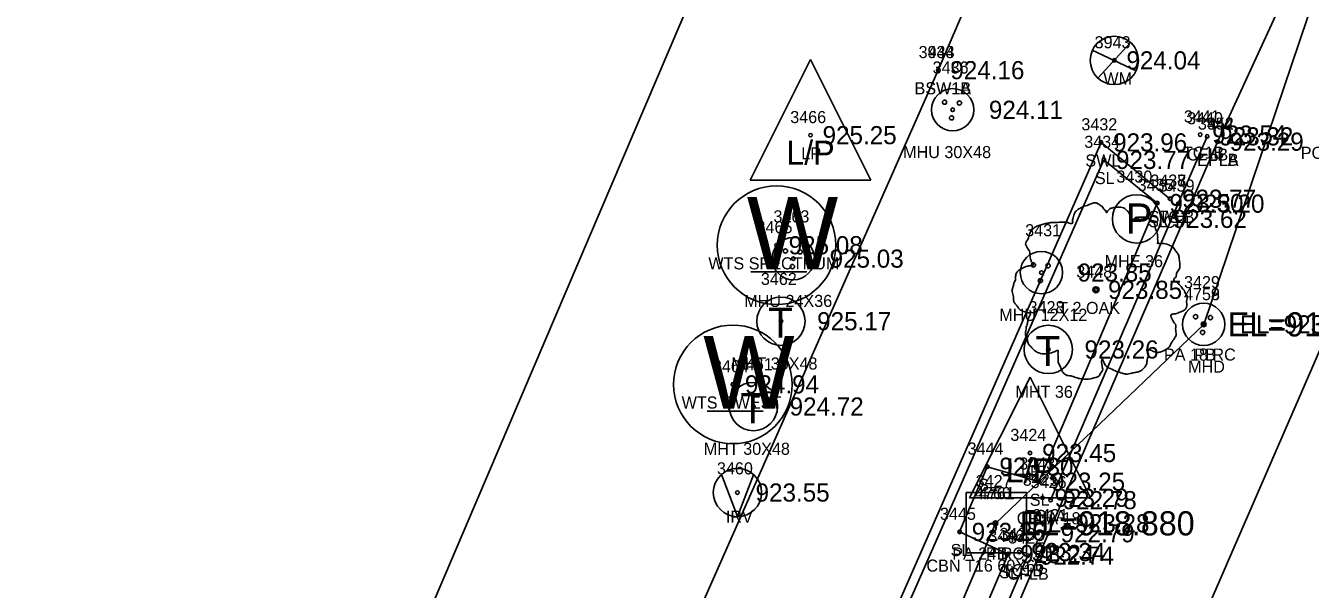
# Model space of a CAD drawing. Extents: x 1575382 to 1578175, y 1099175 to 1101955.
# Drawn here: x 1577107.7 to 1577214.1, y 1101027.7 to 1101074.3 of the extents above; entities that cross this region are included whole.
import ezdxf

# ---------------------------------------------------------------- set-up
doc = ezdxf.new("R2010")
doc.units = 0
for name, color, linetype in [('RD_EX_BldgApp', 7, 'Continuous'), ('RD_EX_Conc', 7, 'Continuous'), ('RD_EX_Conc_txCode', 7, 'Continuous'), ('RD_EX_DR_Inlet', 7, 'Continuous'), ('RD_EX_DR_Inlet_txCode', 7, 'Continuous'), ('RD_EX_DR_Pipe', 7, 'Continuous'), ('RD_EX_DR_Pipe_txCode', 7, 'Continuous'), ('RD_EX_Fence_Other', 7, 'Continuous'), ('RD_EX_Misc_txCode', 7, 'Continuous'), ('RD_EX_Road', 7, 'Continuous'), ('RD_EX_Road_txCode', 7, 'Continuous'), ('RD_EX_SU_Elec', 7, 'Continuous'), ('RD_EX_SU_Telecom', 7, 'Continuous'), ('RD_EX_TX_Conc_ELEV', 7, 'Continuous'), ('RD_EX_TX_DR_Inlet_ELEV', 7, 'Continuous'), ('RD_EX_TX_Misc_ELEV', 7, 'Continuous'), ('RD_EX_TX_Road_ELEV', 7, 'Continuous'), ('RD_EX_TX_UT_ELEV', 7, 'Continuous'), ('RD_EX_TX_VEG_ELEV', 7, 'Continuous'), ('RD_EX_UT', 7, 'Continuous'), ('RD_EX_UT_txCode', 7, 'Continuous'), ('RD_EX_VEG', 7, 'Continuous'), ('RD_EX_VEG_txCode', 7, 'Continuous'), ('RD_HC_Cl', 7, 'Continuous'), ('RD_HC_txCode', 7, 'Continuous'), ('RD_SMD_Locator', 7, 'Continuous'), ('RD_TX_Pipe_ElevEX', 7, 'Continuous')]:
    doc.layers.add(name, color=color, linetype=linetype)

msp = doc.modelspace()

# ---------------------------------------------------------------- linework, layer by layer
at = {"layer": 'RD_EX_BldgApp'}
for q in [(1577165.36, 1101037.17), (1577167.99, 1101037.14)]:
    msp.add_line((1577166.67, 1101033.69), q, dxfattribs=at)
for radius in [2, 0.15]:
    msp.add_circle((1577166.67, 1101035.68), radius, dxfattribs=at)
at = {"layer": 'RD_EX_Conc'}
for points in [[(1577183.3, 1101070.64), (1577191.17, 1101088.99), (1577203.3, 1101116.55), (1577216.89, 1101147.88), (1577236.17, 1101192.92), (1577255.68, 1101239.19), (1577275.67, 1101286.67), (1577284.44, 1101307.48), (1577292.45, 1101326.3)], [(1577067.37, 1100812.25), (1577083.48, 1100844.88), (1577096.64, 1100874.51), (1577116.65, 1100919.94), (1577136.82, 1100965.44), (1577156.65, 1101010.41), (1577183.3, 1101070.64)], [(1577192.6, 1101035.05), (1577203.18, 1101059.59), (1577205.57, 1101065.16)], [(1577079.25, 1100805.08), (1577097.11, 1100838.84), (1577109.69, 1100867.34), (1577130.74, 1100915.04), (1577150.18, 1100959), (1577170.08, 1101003.92), (1577196.78, 1101064.66), (1577202.49, 1101060)], [(1577107.98, 1100836.94), (1577119.09, 1100862.85), (1577138.71, 1100909.15), (1577158.46, 1100955.15), (1577177.7, 1100999.96), (1577190.71, 1101030.46)]]:
    msp.add_lwpolyline(points, dxfattribs=at)
at = {"layer": 'RD_EX_DR_Inlet'}
msp.add_line((1577190.62, 1101030.68), (1577190.62, 1101035.68), dxfattribs=at)
msp.add_lwpolyline([(1577190.62, 1101030.68), (1577190.62, 1101035.68), (1577185.62, 1101035.68), (1577185.62, 1101030.68)], close=True, dxfattribs=at)
for centre, radius in [((1577184.49, 1101067.36), 1.75), ((1577183.82, 1101067.99), 0.175), ((1577185.05, 1101067.92), 0.175), ((1577184.4, 1101066.69), 0.175), ((1577171.3, 1101055.04), 1.75), ((1577170.64, 1101055.67), 0.175), ((1577171.86, 1101055.6), 0.175), ((1577191.84, 1101053.89), 1.75), ((1577171.22, 1101054.38), 0.175), ((1577191.18, 1101054.52), 0.175), ((1577192.4, 1101054.45), 0.175), ((1577191.76, 1101053.22), 0.175), ((1577205.28, 1101049.6), 1.75), ((1577204.61, 1101050.23), 0.175), ((1577205.84, 1101050.16), 0.175), ((1577205.19, 1101048.93), 0.175)]:
    msp.add_circle(centre, radius, dxfattribs=at)
at = {"layer": 'RD_EX_DR_Pipe'}
msp.add_lwpolyline([(1577226.31, 1101118.81), (1577219.84, 1101092.63), (1577219.84, 1101092.63), (1577205.28, 1101049.6), (1577205.28, 1101049.6), (1577188.03, 1101033.13), (1577188.03, 1101033.13), (1577101.88, 1100831.45)], dxfattribs=at)
at = {"layer": 'RD_EX_Fence_Other'}
msp.add_lwpolyline([(1577069.11, 1100997.3), (1577118.14, 1100971.91), (1577185.06, 1101128.66), (1577141.43, 1101166.85)], dxfattribs=at)
at = {"layer": 'RD_EX_Road'}
for points in [[(1577206.43, 1101064.72), (1577225.66, 1101106.5), (1577239.19, 1101137.5), (1577259.23, 1101183.34), (1577279.15, 1101229.33), (1577299.03, 1101275.07), (1577314.41, 1101310.73), (1577314.92, 1101317.44), (1577309.62, 1101326.25), (1577295.81, 1101333.97), (1577286.61, 1101341.78), (1577246.23, 1101370.35), (1577205.32, 1101399.1), (1577164.91, 1101427.55), (1577123.31, 1101456.71)], [(1577060.61, 1100805.43), (1577075.53, 1100798.54), (1577081.93, 1100797.67), (1577087.92, 1100798.37), (1577091.21, 1100799.4), (1577094.49, 1100804.27), (1577106.9, 1100832.16), (1577119.9, 1100862.62), (1577139.86, 1100909.4), (1577159.21, 1100954.77), (1577178.5, 1100999.73), (1577192.43, 1101032.31), (1577206.43, 1101064.72)]]:
    msp.add_lwpolyline(points, dxfattribs=at)
at = {"layer": 'RD_EX_SU_Elec'}
msp.add_circle((1577199.72, 1101058.33), 2, dxfattribs=at)
at = {"layer": 'RD_EX_SU_Telecom'}
for centre in [(1577170.27, 1101049.86), (1577192.41, 1101047.52), (1577167.99, 1101042.8)]:
    msp.add_circle(centre, 2, dxfattribs=at)
at = {"layer": 'RD_EX_UT'}
for p, q in [((1577196.53, 1101070), (1577199.2, 1101072.89)), ((1577167.72, 1101061.53), (1577172.72, 1101071.53)), ((1577172.72, 1101071.53), (1577177.72, 1101061.53)), ((1577196.05, 1101072.29), (1577199.68, 1101070.58)), ((1577167.72, 1101061.53), (1577177.72, 1101061.53)), ((1577167.78, 1101053.94), (1577172.41, 1101053.94)), ((1577185.9, 1101035.23), (1577190.9, 1101045.23)), ((1577190.9, 1101045.23), (1577195.9, 1101035.23)), ((1577164.16, 1101042.42), (1577168.79, 1101042.42)), ((1577185.9, 1101035.23), (1577195.9, 1101035.23))]:
    msp.add_line(p, q, dxfattribs=at)
for centre, radius in [((1577197.88, 1101071.45), 2), ((1577169.91, 1101056.15), 4.91), ((1577166.29, 1101044.63), 4.91)]:
    msp.add_circle(centre, radius, dxfattribs=at)
at = {"layer": 'RD_EX_VEG'}
msp.add_lwpolyline([(1577107.03, 1100838.11), (1577102.41, 1100840.01), (1577098.78, 1100830.65), (1577102.64, 1100828.56), (1577091.87, 1100804.27), (1577078.02, 1100800.1), (1577101.11, 1100845.44), (1577197.02, 1101063.21), (1577201.44, 1101059.64), (1577191.64, 1101036.58), (1577187.36, 1101037.82), (1577185.07, 1101032.42), (1577189.09, 1101030.59), (1577107.03, 1100838.11)], dxfattribs=at)
for centre, radius in [((1577196.36, 1101052.46), 0.25), ((1577196.35, 1101052.44), 0.0001)]:
    msp.add_circle(centre, radius, dxfattribs=at)
for points in [[(1577196.49, 1101059.63), (1577196.19, 1101059.65), (1577195.87, 1101059.55), (1577195.62, 1101059.45), (1577195.39, 1101059.38), (1577195.17, 1101059.28), (1577194.87, 1101059.1), (1577194.64, 1101058.9), (1577194.52, 1101058.65), (1577194.47, 1101058.43), (1577194.42, 1101058.15), (1577194.42, 1101057.98), (1577194.29, 1101057.95), (1577194.14, 1101057.98), (1577193.89, 1101058.05), (1577193.64, 1101058.05), (1577193.39, 1101058.05), (1577193.04, 1101058.03), (1577192.69, 1101058.03), (1577192.42, 1101057.98), (1577192.09, 1101057.93), (1577191.72, 1101057.8), (1577191.37, 1101057.68), (1577191.07, 1101057.43), (1577190.82, 1101056.95), (1577190.69, 1101056.6), (1577190.54, 1101056.35), (1577190.69, 1101055.91), (1577190.87, 1101055.56), (1577190.89, 1101055.36), (1577190.97, 1101054.93), (1577191.07, 1101054.71), (1577191.19, 1101054.51), (1577191.12, 1101054.48), (1577190.74, 1101054.43), (1577190.44, 1101054.33), (1577190.02, 1101054.11), (1577189.8, 1101053.88), (1577189.7, 1101053.56), (1577189.67, 1101053.21), (1577189.57, 1101053.01), (1577189.5, 1101052.73), (1577189.47, 1101052.66), (1577189.42, 1101052.33), (1577189.52, 1101051.88), (1577189.55, 1101051.53), (1577189.67, 1101051.31), (1577189.82, 1101051.13), (1577190, 1101050.88), (1577190.39, 1101050.66), (1577190.72, 1101050.56), (1577190.92, 1101050.53), (1577190.74, 1101050.03), (1577190.69, 1101049.68), (1577190.57, 1101049.28), (1577190.57, 1101049.21), (1577190.52, 1101048.73), (1577190.67, 1101048.41), (1577190.74, 1101048.03), (1577190.92, 1101047.81), (1577191.19, 1101047.51), (1577191.52, 1101047.28), (1577192.02, 1101047.16), (1577192.42, 1101047.18), (1577192.99, 1101047.36), (1577193.24, 1101047.43), (1577193.22, 1101047.26), (1577193.24, 1101046.88), (1577193.24, 1101046.46), (1577193.39, 1101046.13), (1577193.49, 1101045.86), (1577193.64, 1101045.61), (1577193.97, 1101045.38), (1577194.37, 1101045.31), (1577194.79, 1101045.16), (1577195.24, 1101045.08), (1577195.74, 1101045.06), (1577196.34, 1101045.21), (1577196.62, 1101045.33), (1577196.72, 1101045.51), (1577196.92, 1101045.88), (1577196.87, 1101046.11), (1577196.89, 1101046.71), (1577196.99, 1101046.53), (1577197.17, 1101046.18), (1577197.67, 1101045.88), (1577198.07, 1101045.71), (1577198.54, 1101045.56), (1577198.84, 1101045.48), (1577199.32, 1101045.56), (1577199.69, 1101045.63), (1577200.07, 1101045.76), (1577200.37, 1101046.03), (1577200.54, 1101046.31), (1577200.59, 1101046.58), (1577200.67, 1101046.96), (1577200.72, 1101047.13)], [(1577200.72, 1101047.13), (1577200.64, 1101047.31), (1577200.59, 1101047.56), (1577200.67, 1101047.53), (1577200.84, 1101047.48), (1577201.12, 1101047.36), (1577201.34, 1101047.28), (1577201.67, 1101047.31), (1577201.94, 1101047.41), (1577202.39, 1101047.68), (1577202.66, 1101048.16), (1577202.94, 1101048.56), (1577203.01, 1101048.88), (1577202.96, 1101049.11), (1577202.94, 1101049.61), (1577202.74, 1101049.86), (1577202.69, 1101049.98), (1577202.59, 1101050.38), (1577202.66, 1101050.43), (1577202.94, 1101050.48), (1577203.31, 1101050.61), (1577203.59, 1101050.73), (1577203.81, 1101050.91), (1577203.89, 1101051.13), (1577203.86, 1101051.53), (1577203.91, 1101051.93), (1577203.84, 1101052.08), (1577203.74, 1101052.23), (1577203.66, 1101052.43), (1577203.51, 1101052.58), (1577203.41, 1101052.73), (1577203.31, 1101052.83), (1577203.19, 1101052.98), (1577203.01, 1101053.11), (1577202.86, 1101053.16), (1577202.81, 1101053.31), (1577202.96, 1101053.51), (1577203.01, 1101053.61), (1577203.04, 1101053.83), (1577203.26, 1101054.18), (1577203.31, 1101054.58), (1577203.26, 1101055.01), (1577203.21, 1101055.28), (1577203.06, 1101055.56), (1577202.86, 1101055.81), (1577202.74, 1101055.98), (1577202.56, 1101056.1), (1577202.24, 1101056.23), (1577201.99, 1101056.28), (1577201.64, 1101056.28), (1577201.44, 1101056.33), (1577201.47, 1101056.38), (1577201.47, 1101056.53), (1577201.47, 1101056.8), (1577201.39, 1101057.25), (1577201.24, 1101057.75), (1577201.24, 1101057.78), (1577201.14, 1101058.03), (1577200.92, 1101058.23), (1577200.74, 1101058.33), (1577200.54, 1101058.45), (1577200.29, 1101058.48), (1577199.99, 1101058.48), (1577199.72, 1101058.43), (1577199.52, 1101058.33), (1577199.34, 1101058.2), (1577199.27, 1101058.35), (1577199.17, 1101058.65), (1577199.12, 1101058.8), (1577198.97, 1101058.98), (1577198.74, 1101059.18), (1577198.29, 1101059.3), (1577197.67, 1101059.23), (1577197.37, 1101059.03), (1577197.22, 1101058.85), (1577197.17, 1101058.98), (1577196.97, 1101059.18), (1577196.87, 1101059.35), (1577196.69, 1101059.48), (1577196.54, 1101059.58), (1577196.44, 1101059.63)]]:
    msp.add_spline(points, degree=3, dxfattribs=at)
at = {"layer": 'RD_HC_Cl'}
msp.add_line((1577114.03, 1100815.76), (1577364.89, 1101392.08), dxfattribs=at)
at = {"layer": 'RD_SMD_Locator'}
for centre, radius in [((1577197.88, 1101071.45), 0.15), ((1577183.3, 1101070.64), 0.15), ((1577183.3, 1101070.64), 0.15), ((1577184.49, 1101067.36), 0.15), ((1577172.72, 1101065.26), 0.15), ((1577204.99, 1101065.31), 0.15), ((1577205.57, 1101065.16), 0.15), ((1577196.78, 1101064.66), 0.15), ((1577206.43, 1101064.72), 0.15), ((1577206.43, 1101064.72), 0.15), ((1577197.02, 1101063.21), 0.15), ((1577201.44, 1101059.64), 0.15), ((1577202.49, 1101060), 0.15), ((1577202.49, 1101060), 0.15), ((1577203.18, 1101059.59), 0.15), ((1577199.72, 1101058.33), 0.15), ((1577169.91, 1101056.15), 0.15), ((1577171.3, 1101055.04), 0.15), ((1577191.84, 1101053.89), 0.15), ((1577196.36, 1101052.46), 0.15), ((1577170.27, 1101049.86), 0.15), ((1577205.28, 1101049.6), 0.2), ((1577205.28, 1101049.6), 0.2), ((1577205.28, 1101049.6), 0.15), ((1577192.41, 1101047.52), 0.15), ((1577166.29, 1101044.63), 0.15), ((1577167.99, 1101042.8), 0.15), ((1577190.9, 1101038.95), 0.15), ((1577187.36, 1101037.82), 0.15), ((1577191.64, 1101036.58), 0.15), ((1577191.93, 1101035.24), 0.15), ((1577192.6, 1101035.05), 0.15), ((1577188.03, 1101033.13), 0.2), ((1577188.03, 1101033.13), 0.2), ((1577188.03, 1101033.13), 0.15), ((1577185.07, 1101032.42), 0.15), ((1577192.43, 1101032.31), 0.15), ((1577189.09, 1101030.59), 0.15), ((1577190, 1101030.75), 0.15), ((1577190.71, 1101030.46), 0.15)]:
    msp.add_circle(centre, radius, dxfattribs=at)

# ---------------------------------------------------------------- texts
at = {"layer": 'RD_EX_Conc_txCode'}
for s, p in [('3433', (1577181.67, 1101071.64)), ('3944', (1577181.67, 1101071.64)), ('BSW1A', (1577181.33, 1101068.64)), ('BSW1B', (1577181.34, 1101068.64)), ('3441', (1577203.64, 1101066.31)), ('3440', (1577203.9, 1101066.16)), ('3432', (1577195.15, 1101065.66)), ('TC1B', (1577203.56, 1101063.31)), ('CFLB', (1577203.89, 1101063.16)), ('SWL', (1577195.48, 1101062.66)), ('3437', (1577200.86, 1101061)), ('3438', (1577200.86, 1101061)), ('3439', (1577201.55, 1101060.59)), ('SWLB', (1577200.72, 1101058)), ('TC1', (1577201.53, 1101058)), ('CFL', (1577201.97, 1101057.59)), ('3425', (1577190.3, 1101036.24)), ('3426', (1577190.95, 1101036.05)), ('TC1A', (1577190.48, 1101033.24)), ('CFLA 18', (1577189.8, 1101033.05)), ('3423', (1577188.37, 1101031.75)), ('3422', (1577189.08, 1101031.46)), ('TC1B', (1577188.57, 1101028.75)), ('CFLB', (1577189.03, 1101028.46))]:
    msp.add_text(s, height=1, dxfattribs=at).set_placement(p)
at = {"layer": 'RD_EX_DR_Inlet_txCode'}
for s, p in [('3429', (1577203.65, 1101052.6)), ('MHD', (1577203.99, 1101045.6)), ('3427', (1577186.4, 1101036.13)), ('CBN T16 60X66', (1577182.32, 1101029.13))]:
    msp.add_text(s, height=1, dxfattribs=at).set_placement(p)
at = {"layer": 'RD_EX_DR_Pipe_txCode'}
for s, p in [('4758', (1577203.65, 1101051.6)), ('4759', (1577203.65, 1101051.6)), ('PA 18 RC', (1577201.99, 1101046.6)), ('PB', (1577204.5, 1101046.6)), ('4760', (1577186.34, 1101035.13)), ('4761', (1577186.66, 1101035.13)), ('PA 24 RC', (1577184.46, 1101030.13)), ('PB', (1577187.25, 1101030.13))]:
    msp.add_text(s, height=1, dxfattribs=at).set_placement(p)
at = {"layer": 'RD_EX_Misc_txCode'}
for s, p in [('3460', (1577164.97, 1101037.18)), ('IRV', (1577165.71, 1101033.18))]:
    msp.add_text(s, height=1, dxfattribs=at).set_placement(p)
at = {"layer": 'RD_EX_Road_txCode'}
for s, p in [('3442', (1577204.8, 1101065.72)), ('3954', (1577204.8, 1101065.72)), ('EPLA', (1577204.74, 1101062.72)), ('EPLB', (1577204.75, 1101062.72)), ('3421', (1577191.09, 1101033.31)), ('EPL', (1577191.23, 1101030.31))]:
    msp.add_text(s, height=1, dxfattribs=at).set_placement(p)
at = {"layer": 'RD_EX_SU_Elec'}
msp.add_text('P', height=2.5, dxfattribs=at).set_placement((1577198.81, 1101057.11))
at = {"layer": 'RD_EX_SU_Telecom'}
for p in [(1577169.21, 1101048.49), (1577191.35, 1101046.14), (1577166.93, 1101041.42)]:
    msp.add_text('T', height=2.5, dxfattribs=at).set_placement(p)
at = {"layer": 'RD_EX_TX_Conc_ELEV'}
for s, p in [('924.16', (1577184.3, 1101069.89)), ('924.16', (1577184.3, 1101069.89)), ('923.96', (1577197.78, 1101063.91)), ('923.54', (1577205.99, 1101064.56)), ('923.32', (1577206.57, 1101064.41)), ('923.77', (1577203.49, 1101059.25)), ('923.77', (1577203.49, 1101059.25)), ('923.20', (1577204.18, 1101058.84)), ('923.29', (1577192.93, 1101034.49)), ('922.78', (1577193.6, 1101034.3)), ('923.34', (1577191, 1101030)), ('922.74', (1577191.71, 1101029.71))]:
    msp.add_text(s, height=1.5, dxfattribs=at).set_placement(p)
at = {"layer": 'RD_EX_TX_DR_Inlet_ELEV'}
for s, p in [('EL=923.248', (1577208.28, 1101048.85)), ('EL=923.28', (1577191.03, 1101032.38))]:
    msp.add_text(s, height=1.5, dxfattribs=at).set_placement(p)
at = {"layer": 'RD_EX_TX_Misc_ELEV'}
msp.add_text('923.55', height=1.5, dxfattribs=at).set_placement((1577168.17, 1101034.93))
at = {"layer": 'RD_EX_TX_Road_ELEV'}
for s, p in [('923.29', (1577207.43, 1101063.97)), ('923.29', (1577207.43, 1101063.97)), ('922.79', (1577193.43, 1101031.56))]:
    msp.add_text(s, height=1.5, dxfattribs=at).set_placement(p)
at = {"layer": 'RD_EX_TX_UT_ELEV'}
for s, p in [('924.04', (1577198.88, 1101070.7)), ('924.11', (1577187.49, 1101066.61)), ('925.25', (1577173.72, 1101064.51)), ('923.62', (1577202.72, 1101057.58)), ('925.08', (1577170.91, 1101055.4)), ('925.03', (1577174.3, 1101054.29)), ('923.85', (1577194.84, 1101053.14)), ('925.17', (1577173.27, 1101049.11)), ('923.26', (1577195.41, 1101046.77)), ('924.94', (1577167.29, 1101043.88)), ('924.72', (1577170.99, 1101042.05)), ('923.45', (1577191.9, 1101038.2))]:
    msp.add_text(s, height=1.5, dxfattribs=at).set_placement(p)
at = {"layer": 'RD_EX_TX_VEG_ELEV'}
for s, p in [('923.77', (1577198.02, 1101062.46)), ('923.50', (1577202.44, 1101058.89)), ('923.85', (1577197.36, 1101051.71)), ('923.30', (1577188.36, 1101037.07)), ('923.25', (1577192.64, 1101035.83)), ('923.26', (1577186.07, 1101031.67)), ('923.24', (1577190.09, 1101029.84))]:
    msp.add_text(s, height=1.5, dxfattribs=at).set_placement(p)
at = {"layer": 'RD_EX_UT'}
for s, height, p in [('L/P', 2, (1577170.71, 1101062.81)), ('W', 6, (1577167.44, 1101054.15)), ('W', 6, (1577163.83, 1101042.63)), ('L/P', 2, (1577188.89, 1101036.51))]:
    msp.add_text(s, height=height, dxfattribs=at).set_placement(p)
at = {"layer": 'RD_EX_UT_txCode'}
for s, p in [('3943', (1577196.25, 1101072.45)), ('3436', (1577182.83, 1101070.36)), ('WM', (1577196.97, 1101069.45)), ('3466', (1577171.04, 1101066.26)), ('LP', (1577171.96, 1101063.26)), ('MHU 30X48', (1577180.39, 1101063.36)), ('3430', (1577198.05, 1101061.33)), ('3463', (1577169.65, 1101058.04)), ('3465', (1577168.25, 1101057.15)), ('3431', (1577190.5, 1101056.89)), ('WTS SPECTRUM', (1577164.26, 1101054.15)), ('MHE 36', (1577197.08, 1101054.33)), ('3462', (1577168.61, 1101052.86)), ('MHU 24X36', (1577167.23, 1101051.04)), ('3428', (1577190.78, 1101050.52)), ('MHU 12X12', (1577188.36, 1101049.89)), ('3464', (1577164.64, 1101045.63)), ('MHT 30X48', (1577166.16, 1101045.86)), ('3461', (1577166.62, 1101045.8)), ('MHT 36', (1577189.69, 1101043.52)), ('WTS QWEST', (1577162.05, 1101042.63)), ('3424', (1577189.27, 1101039.95)), ('MHT 30X48', (1577163.88, 1101038.8)), ('LP', (1577190.14, 1101036.95))]:
    msp.add_text(s, height=1, dxfattribs=at).set_placement(p)
at = {"layer": 'RD_EX_VEG_txCode'}
for s, p in [('3434', (1577195.39, 1101064.21)), ('SL', (1577196.27, 1101061.21)), ('3435', (1577199.81, 1101060.64)), ('SL', (1577200.68, 1101057.64)), ('3448', (1577194.73, 1101053.46)), ('T 2 OAK', (1577193.23, 1101050.46)), ('3444', (1577185.73, 1101038.82)), ('3443', (1577190.01, 1101037.58)), ('SL', (1577186.6, 1101035.82)), ('SL', (1577190.88, 1101034.58)), ('3445', (1577183.44, 1101033.42)), ('3446', (1577187.44, 1101031.59)), ('SL', (1577184.32, 1101030.42)), ('SL', (1577188.34, 1101028.59))]:
    msp.add_text(s, height=1, dxfattribs=at).set_placement(p)
at = {"layer": 'RD_HC_txCode'}
msp.add_text('POT (10+00.00) GIBBS ST', height=1, dxfattribs=at).set_placement((1577213.32, 1101063.3))
at = {"layer": 'RD_TX_Pipe_ElevEX'}
for s, p in [('EL=919.700', (1577207.28, 1101048.6)), ('EL=919.700', (1577207.28, 1101048.6)), ('EL=918.880', (1577190.03, 1101032.13)), ('EL=918.880', (1577190.03, 1101032.13))]:
    msp.add_text(s, height=2, dxfattribs=at).set_placement(p)

doc.saveas('drawing.dxf')
